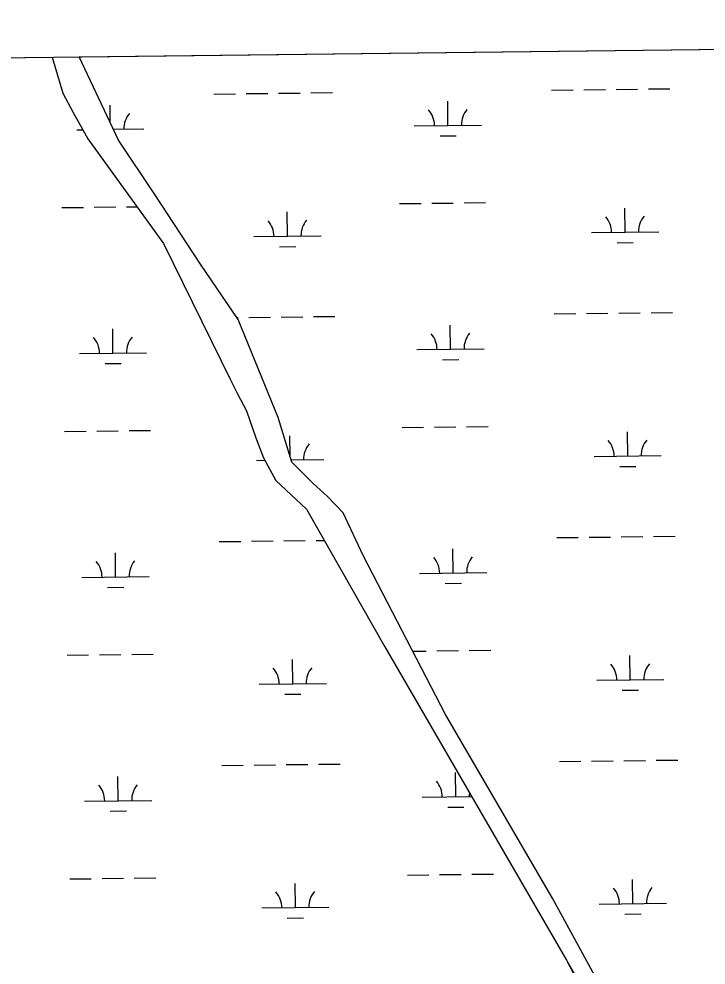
# Model space of a CAD drawing. Extents: x 3684037 to 3722149, y 433263 to 459021.
# Drawn here: x 3714868 to 3715890, y 455822 to 457228 of the extents above; entities that cross this region are included whole.
import ezdxf

# ---------------------------------------------------------------- set-up
doc = ezdxf.new("R2010")
doc.units = 0
for name, color, linetype in [('V-GRID-FRAM', 7, 'Continuous'), ('V-TOPO-SHOR', 7, 'Continuous'), ('V-WETL-SWMP', 7, 'Continuous')]:
    doc.layers.add(name, color=color, linetype=linetype)

msp = doc.modelspace()

# ---------------------------------------------------------------- linework, layer by layer
at = {"layer": 'V-GRID-FRAM'}
msp.add_lwpolyline([(3688058.9, 456858.9), (3719789.3, 457228.1), (3720008.8, 439046.9), (3688262.6, 438677.5), (3688058.9, 456858.9)], dxfattribs=at)
at = {"layer": 'V-TOPO-SHOR'}
for p, q in [((3714917.6, 457171.4), (3714933.6, 457117.9)), ((3715016.2, 457048.1), (3714957.8, 457171.9)), ((3714933.6, 457117.9), (3714948.9, 457088.8)), ((3714948.9, 457088.8), (3714970.9, 457049.8)), ((3714970.9, 457049.8), (3715083.1, 456894.3)), ((3715069.3, 456968.4), (3715016.2, 457048.1)), ((3715138.5, 456863.4), (3715069.3, 456968.4)), ((3715083.1, 456894.3), (3715182.9, 456691.4)), ((3715194.4, 456781.2), (3715138.5, 456863.4)), ((3715253.7, 456635.8), (3715194.4, 456781.2)), ((3715182.9, 456691.4), (3715193.3, 456671)), ((3715193.3, 456671), (3715206.6, 456645.6)), ((3715206.6, 456645.6), (3715220.7, 456605.2)), ((3715274.3, 456569.2), (3715253.7, 456635.8)), ((3715220.7, 456605.2), (3715231.8, 456575.5)), ((3715231.8, 456575.5), (3715250.3, 456542)), ((3715305.4, 456537.9), (3715274.3, 456569.2)), ((3715250.3, 456542), (3715295.8, 456499.2)), ((3715326.9, 456518.4), (3715305.4, 456537.9)), ((3715350.2, 456493.7), (3715326.9, 456518.4)), ((3715295.8, 456499.2), (3715412.3, 456294.9)), ((3715380.5, 456429.3), (3715350.2, 456493.7)), ((3715502.7, 456194.3), (3715380.5, 456429.3)), ((3715412.3, 456294.9), (3715682.4, 455829)), ((3715662.1, 455920.2), (3715502.7, 456194.3)), ((3715758.1, 455744.7), (3715662.1, 455920.2)), ((3715682.4, 455829), (3715715.5, 455771.8))]:
    msp.add_line(p, q, dxfattribs=at)
at = {"layer": 'V-WETL-SWMP'}
for p, q in [((3714957.8, 457171.9), (3716301, 457187.5)), ((3714701.9, 457168.9), (3714917.6, 457171.4)), ((3714917.6, 457171.4), (3714933.6, 457117.9)), ((3715016.2, 457048.1), (3714957.8, 457171.9)), ((3715660.2, 457122.3), (3715692.2, 457122.7)), ((3715708.2, 457122.8), (3715740.2, 457123.2)), ((3715756.2, 457123.4), (3715788.2, 457123.8)), ((3715804.2, 457124), (3715836.2, 457124.3)), ((3714933.6, 457117.9), (3714948.9, 457088.8)), ((3715158.3, 457116.4), (3715190.3, 457116.8)), ((3715206.3, 457117), (3715238.3, 457117.4)), ((3715254.3, 457117.6), (3715286.3, 457117.9)), ((3715302.3, 457118.1), (3715334.3, 457118.5)), ((3715004.2, 457073.5), (3715003.9, 457099.9)), ((3715506.2, 457069.7), (3715505.8, 457105.7)), ((3714948.9, 457088.8), (3714970.9, 457049.8)), ((3715456.2, 457069.2), (3715556.2, 457070.3)), ((3714954.3, 457063.3), (3714963.3, 457063.4)), ((3715008.7, 457064), (3715054.3, 457064.5)), ((3715494.4, 457054.2), (3715518.4, 457054.5)), ((3714970.9, 457049.8), (3715083.1, 456894.3)), ((3715016, 457048.6), (3715016.5, 457048.6)), ((3715069.3, 456968.4), (3715016.2, 457048.1)), ((3715138.5, 456863.4), (3715069.3, 456968.4)), ((3715434.2, 456953.5), (3715466.2, 456953.8)), ((3715482.2, 456954), (3715514.1, 456954.4)), ((3715530.1, 456954.6), (3715562.1, 456955)), ((3714932.3, 456947.6), (3714964.3, 456948)), ((3714980.3, 456948.2), (3715012.3, 456948.6)), ((3715028.3, 456948.7), (3715043.7, 456948.9)), ((3715267.6, 456905.1), (3715267.2, 456941.1)), ((3715769.5, 456910.9), (3715769.1, 456946.9)), ((3715719.5, 456910.4), (3715819.5, 456911.5)), ((3715217.6, 456904.5), (3715317.6, 456905.7)), ((3715083.1, 456894.3), (3715182.9, 456691.4)), ((3715255.8, 456889.5), (3715279.8, 456889.8)), ((3715757.7, 456895.4), (3715781.7, 456895.6)), ((3715194.4, 456781.2), (3715138.5, 456863.4)), ((3715192.4, 456784.1), (3715194.2, 456784.2)), ((3715210.2, 456784.3), (3715242.2, 456784.7)), ((3715258.2, 456784.9), (3715290.2, 456785.3)), ((3715306.2, 456785.5), (3715338.2, 456785.8)), ((3715664.1, 456789.6), (3715696.1, 456790)), ((3715712.1, 456790.2), (3715744.1, 456790.6)), ((3715760.1, 456790.7), (3715792.1, 456791.1)), ((3715808.1, 456791.3), (3715840.1, 456791.7)), ((3715253.7, 456635.8), (3715194.4, 456781.2)), ((3715510.1, 456737.1), (3715509.7, 456773.1)), ((3715008.2, 456731.3), (3715007.8, 456767.2)), ((3714958.2, 456730.7), (3715058.2, 456731.8)), ((3715460.1, 456736.5), (3715560.1, 456737.7)), ((3714996.4, 456715.7), (3715020.4, 456716)), ((3715498.3, 456721.5), (3715522.3, 456721.8)), ((3715182.9, 456691.4), (3715193.3, 456671)), ((3715193.3, 456671), (3715206.6, 456645.6)), ((3715206.6, 456645.6), (3715220.7, 456605.2)), ((3715274.3, 456569.2), (3715253.7, 456635.8)), ((3714936.2, 456615), (3714968.1, 456615.3)), ((3714984.1, 456615.5), (3715016.1, 456615.9)), ((3715032.1, 456616.1), (3715064.1, 456616.5)), ((3715438, 456620.8), (3715470, 456621.2)), ((3715486, 456621.4), (3715518, 456621.7)), ((3715534, 456621.9), (3715566, 456622.3)), ((3715220.7, 456605.2), (3715231.8, 456575.5)), ((3715271.4, 456578.3), (3715271.1, 456608.4)), ((3715773.4, 456578.3), (3715773, 456614.3)), ((3715231.8, 456575.5), (3715250.3, 456542)), ((3715273.3, 456572.5), (3715321.5, 456573)), ((3715723.4, 456577.7), (3715823.4, 456578.9)), ((3715221.5, 456571.9), (3715233.7, 456572)), ((3715305.4, 456537.9), (3715274.3, 456569.2)), ((3715761.6, 456562.7), (3715785.6, 456563)), ((3715250.3, 456542), (3715295.8, 456499.2)), ((3715326.9, 456518.4), (3715305.4, 456537.9)), ((3715350.2, 456493.7), (3715326.9, 456518.4)), ((3715295.8, 456499.2), (3715412.3, 456294.9)), ((3715380.5, 456429.3), (3715350.2, 456493.7)), ((3715166.1, 456451.1), (3715198.1, 456451.5)), ((3715214.1, 456451.7), (3715246.1, 456452.1)), ((3715262.1, 456452.3), (3715294.1, 456452.6)), ((3715310.1, 456452.8), (3715322.2, 456453)), ((3715667.9, 456457), (3715699.9, 456457.3)), ((3715715.9, 456457.5), (3715747.9, 456457.9)), ((3715763.9, 456458.1), (3715795.9, 456458.5)), ((3715811.9, 456458.7), (3715843.9, 456459)), ((3715012.1, 456398.6), (3715011.7, 456434.6)), ((3715514, 456404.4), (3715513.5, 456440.4)), ((3715502.7, 456194.3), (3715380.5, 456429.3)), ((3715464, 456403.9), (3715564, 456405)), ((3714962.1, 456398), (3715062.1, 456399.2)), ((3715000.3, 456383), (3715024.3, 456383.3)), ((3715502.1, 456388.9), (3715526.1, 456389.1)), ((3715412.3, 456294.9), (3715682.4, 455829)), ((3714940, 456282.3), (3714972, 456282.7)), ((3714988, 456282.9), (3715020, 456283.3)), ((3715036, 456283.4), (3715068, 456283.8)), ((3715453.8, 456288.3), (3715473.9, 456288.5)), ((3715489.9, 456288.7), (3715521.9, 456289.1)), ((3715537.9, 456289.3), (3715569.9, 456289.7)), ((3715777.3, 456245.6), (3715776.8, 456281.6)), ((3715275.4, 456239.8), (3715275, 456275.8)), ((3715225.4, 456239.2), (3715325.4, 456240.4)), ((3715727.3, 456245), (3715827.3, 456246.2)), ((3715263.6, 456224.2), (3715287.6, 456224.5)), ((3715765.4, 456230.1), (3715789.4, 456230.3)), ((3715662.1, 455920.2), (3715502.7, 456194.3)), ((3715671.8, 456124.3), (3715703.8, 456124.7)), ((3715719.8, 456124.9), (3715751.8, 456125.3)), ((3715767.8, 456125.4), (3715799.8, 456125.8)), ((3715815.8, 456126), (3715847.8, 456126.4)), ((3715169.9, 456118.5), (3715201.9, 456118.9)), ((3715217.9, 456119), (3715249.9, 456119.4)), ((3715265.9, 456119.6), (3715297.9, 456120)), ((3715313.9, 456120.2), (3715345.9, 456120.5)), ((3715016, 456065.9), (3715015.5, 456101.9)), ((3715517.8, 456071.8), (3715517.4, 456107.8)), ((3715467.8, 456071.2), (3715541.5, 456072.1)), ((3714966, 456065.4), (3715065.9, 456066.5)), ((3715506, 456056.2), (3715530, 456056.5)), ((3715004.1, 456050.4), (3715028.1, 456050.7)), ((3715445.8, 455955.5), (3715477.8, 455955.9)), ((3715493.8, 455956.1), (3715525.8, 455956.4)), ((3715541.8, 455956.6), (3715573.8, 455957)), ((3714943.9, 455949.7), (3714975.9, 455950)), ((3714991.9, 455950.2), (3715023.9, 455950.6)), ((3715039.9, 455950.8), (3715071.9, 455951.2)), ((3715279.3, 455907.1), (3715278.8, 455943.1)), ((3715781.1, 455913), (3715780.7, 455949)), ((3715758.1, 455744.7), (3715662.1, 455920.2)), ((3715731.1, 455912.4), (3715831.1, 455913.6)), ((3715229.3, 455906.6), (3715329.3, 455907.7)), ((3715267.4, 455891.6), (3715291.4, 455891.8)), ((3715769.3, 455897.4), (3715793.3, 455897.7)), ((3715682.4, 455829), (3715835.6, 455540.5))]:
    msp.add_line(p, q, dxfattribs=at)
for centre, start, end in [((3715561.4, 457070.9), 139.8949, 181.4385), ((3715059.6, 457065), 139.8949, 181.4385), ((3715451, 457069.6), 359.8949, 41.4385), ((3715212.4, 456904.9), 359.8949, 41.4385), ((3715322.9, 456906.2), 139.8949, 181.4385), ((3715714.3, 456910.8), 359.8949, 41.4385), ((3715824.7, 456912.1), 139.8949, 181.4385), ((3715454.8, 456736.9), 359.8949, 41.4385), ((3715565.3, 456738.2), 139.8949, 181.4385), ((3714953, 456731.1), 359.8949, 41.4385), ((3715063.4, 456732.4), 139.8949, 181.4385), ((3715718.1, 456578.1), 359.8949, 41.4385), ((3715828.6, 456579.4), 139.8949, 181.4385), ((3715326.7, 456573.6), 139.8949, 181.4385), ((3714956.8, 456398.4), 359.8949, 41.4385), ((3715067.3, 456399.7), 139.8949, 181.4385), ((3715458.7, 456404.3), 359.8949, 41.4385), ((3715569.2, 456405.6), 139.8949, 181.4385), ((3715330.6, 456240.9), 139.8949, 181.4385), ((3715722, 456245.5), 359.8949, 41.4385), ((3715832.5, 456246.7), 139.8949, 181.4385), ((3715220.1, 456239.6), 359.8949, 41.4385), ((3715462.6, 456071.6), 359.8949, 41.4385), ((3714960.7, 456065.8), 359.8949, 41.4385), ((3715071.2, 456067.1), 139.8949, 181.4385), ((3715573.1, 456072.9), 172.0832, 181.4385), ((3715224, 455907), 359.8949, 41.4385), ((3715334.5, 455908.3), 139.8949, 181.4385), ((3715725.9, 455912.8), 359.8949, 41.4385), ((3715836.4, 455914.1), 139.8949, 181.4385)]:
    msp.add_arc(centre, 35.2, start, end, dxfattribs=at)

doc.saveas('drawing.dxf')
